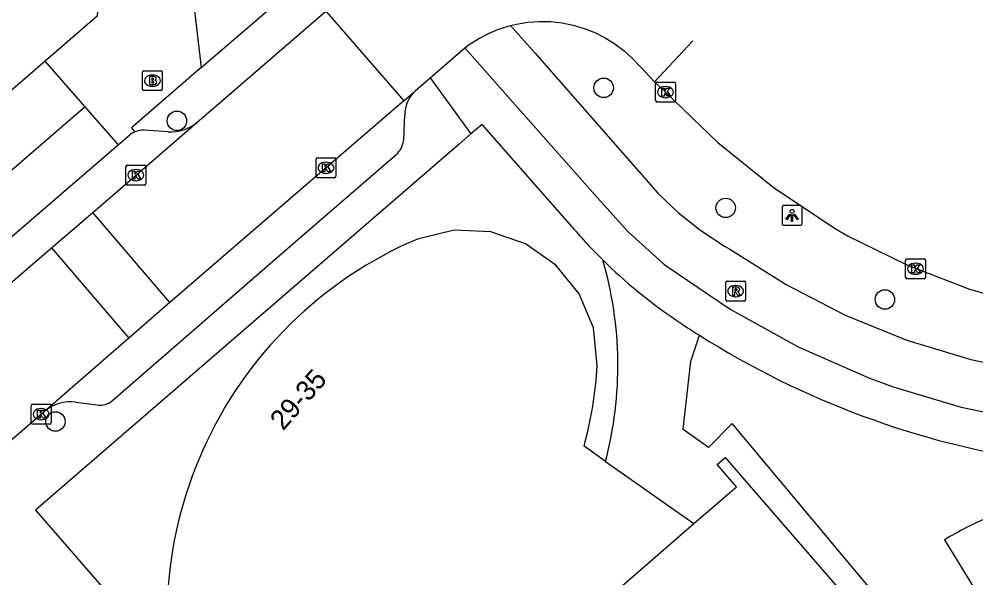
# Model space of a CAD drawing. Extents: x 160304 to 160954, y 383686 to 384161.
# Drawn here: x 160626.77 to 160674.85, y 384073.3 to 384101.35 of the extents above; entities that cross this region are included whole.
import ezdxf

# ---------------------------------------------------------------- set-up
doc = ezdxf.new("R2010")
doc.units = 0
for name, color, linetype in [('IMGEO_Boom', 7, 'Continuous'), ('IMGEO_Brandkraan', 7, 'Continuous'), ('IMGEO_Fietspad_open', 7, 'Continuous'), ('IMGEO_Groenvoorziening', 7, 'Continuous'), ('IMGEO_Kolk', 7, 'Continuous'), ('IMGEO_Lichtpunt', 7, 'Continuous'), ('IMGEO_Pand', 7, 'Continuous'), ('IMGEO_Pand_nummerreeks', 7, 'Continuous'), ('IMGEO_Parkeervlak_open', 7, 'Continuous'), ('IMGEO_Rijbaan_lokaal_gesloten', 7, 'Continuous'), ('IMGEO_Rijbaan_lokaal_open', 7, 'Continuous'), ('IMGEO_Rioolput', 7, 'Continuous'), ('IMGEO_Voetpad_open', 7, 'Continuous')]:
    doc.layers.add(name, color=color, linetype=linetype)

msp = doc.modelspace()

# ---------------------------------------------------------------- linework, layer by layer
at = {"layer": 'IMGEO_Boom'}
for centre in [(160656.145, 384097.906), (160634.7, 384096.249), (160662.279, 384091.877), (160670.281, 384087.275), (160628.593, 384081.15)]:
    msp.add_circle(centre, 0.489, dxfattribs=at)
at = {"layer": 'IMGEO_Brandkraan'}
for p, q in [((160632.965, 384097.841), (160632.965, 384098.693)), ((160633.04, 384098.767), (160633.892, 384098.767)), ((160633.966, 384098.693), (160633.966, 384097.841)), ((160633.453, 384098.547), (160633.478, 384098.547)), ((160633.892, 384097.767), (160633.04, 384097.767)), ((160633.476, 384097.987), (160633.451, 384097.987))]:
    msp.add_line(p, q, dxfattribs=at)
for points in [[(160632.965, 384097.841), (160632.965, 384098.693)], [(160633.04, 384098.767), (160633.892, 384098.767)], [(160633.966, 384098.693), (160633.966, 384097.841)], [(160633.313, 384098.467), (160633.313, 384098.067), (160633.526, 384098.067)], [(160633.544, 384098.467), (160633.313, 384098.467)], [(160633.492, 384098.386), (160633.438, 384098.386), (160633.438, 384098.31)], [(160633.438, 384098.31), (160633.491, 384098.31)], [(160633.5, 384098.234), (160633.438, 384098.234), (160633.438, 384098.153)], [(160633.438, 384098.153), (160633.5, 384098.153)], [(160633.892, 384097.767), (160633.04, 384097.767)]]:
    msp.add_lwpolyline(points, dxfattribs=at)
for centre, radius, start, end in [((160633.042, 384098.691), 0.0765, 91.552, 178.448), ((160633.042, 384098.691), 0.0765, 91.552, 178.448), ((160633.89, 384098.691), 0.0765, 1.552, 88.448), ((160633.89, 384098.691), 0.0765, 1.552, 88.448), ((160633.493, 384098.348), 0.0379, 267.8285, 90.9355), ((160633.501, 384098.193), 0.0404, 269.8759, 90.5077), ((160633.532, 384098.318), 0.251, 268.6676, 293.5347), ((160633.548, 384098.322), 0.145, 59.4692, 91.5367), ((160633.573, 384098.369), 0.0922, 285.5137, 58.1501), ((160633.578, 384098.177), 0.105, 301.3115, 78.989), ((160633.042, 384097.843), 0.0765, 181.552, 268.448), ((160633.042, 384097.843), 0.0765, 181.552, 268.448), ((160633.89, 384097.843), 0.0765, 271.552, 358.448), ((160633.89, 384097.843), 0.0765, 271.552, 358.448)]:
    msp.add_arc(centre, radius, start, end, dxfattribs=at)
for centre, major_axis, ratio, start_param, end_param in [((160633.452, 384098.267), (-0.387, 0.002), 0.722429, 4.712389, 7.853982), ((160633.477, 384098.267), (-0.39, 0.002), 0.717154, 1.570796, 4.712389)]:
    msp.add_ellipse(centre, major_axis=major_axis, ratio=ratio, start_param=start_param, end_param=end_param, dxfattribs=at)
at = {"layer": 'IMGEO_Fietspad_open'}
for points in [[(160649.164, 384099.919), (160651.061, 384097.773), (160655.833, 384092.374), (160657.402, 384090.664), (160659.117, 384089.1), (160659.287, 384088.96), (160662.513, 384086.785), (160665.921, 384084.906), (160669.482, 384083.34), (160670.705, 384082.887), (160674.115, 384081.867), (160677.602, 384081.155), (160681.139, 384080.757), (160683.047, 384080.675), (160686.908, 384080.775), (160690.745, 384081.22), (160692.291, 384081.499), (160695.606, 384082.262), (160698.718, 384083.296), (160702.089, 384084.748), (160703.545, 384085.49), (160706.986, 384087.498), (160745.191, 384111.169)], [(160651.47, 384101.039), (160652.68, 384099.661), (160657.931, 384093.682), (160658.875, 384092.612), (160659.912, 384091.63), (160661.031, 384090.745), (160662.226, 384089.963), (160662.487, 384089.812), (160665.315, 384088.022), (160668.291, 384086.492), (160671.392, 384085.234), (160674.593, 384084.257), (160677.868, 384083.571), (160678.196, 384083.519), (160681.775, 384083.159), (160685.373, 384083.121), (160688.959, 384083.404), (160692.208, 384083.943)]]:
    msp.add_lwpolyline(points, dxfattribs=at)
at = {"layer": 'IMGEO_Groenvoorziening'}
msp.add_lwpolyline([(160635.922, 384098.925), (160641.415, 384103.648), (160639.001, 384106.437)], dxfattribs=at)
at = {"layer": 'IMGEO_Kolk'}
for p, q in [((160658.755, 384097.265), (160658.755, 384098.117)), ((160658.83, 384098.191), (160659.682, 384098.191)), ((160659.756, 384098.117), (160659.756, 384097.265)), ((160659.243, 384097.971), (160659.268, 384097.971)), ((160659.682, 384097.191), (160658.83, 384097.191)), ((160659.266, 384097.411), (160659.241, 384097.411)), ((160641.692, 384093.464), (160641.692, 384094.316)), ((160641.767, 384094.39), (160642.619, 384094.39)), ((160642.693, 384094.316), (160642.693, 384093.464)), ((160632.138, 384093.097), (160632.138, 384093.949)), ((160632.213, 384094.023), (160633.065, 384094.023)), ((160632.626, 384093.803), (160632.651, 384093.803)), ((160633.139, 384093.949), (160633.139, 384093.097)), ((160642.18, 384094.17), (160642.205, 384094.17)), ((160642.619, 384093.39), (160641.767, 384093.39)), ((160642.203, 384093.61), (160642.178, 384093.61)), ((160633.065, 384093.023), (160632.213, 384093.023)), ((160632.649, 384093.243), (160632.624, 384093.243)), ((160671.323, 384088.396), (160671.323, 384089.248)), ((160671.398, 384089.322), (160672.25, 384089.322)), ((160671.811, 384089.102), (160671.836, 384089.102)), ((160672.324, 384089.248), (160672.324, 384088.396)), ((160671.834, 384088.542), (160671.809, 384088.542)), ((160672.25, 384088.322), (160671.398, 384088.322)), ((160627.375, 384081.093), (160627.375, 384081.945)), ((160627.45, 384082.019), (160628.302, 384082.019)), ((160627.863, 384081.799), (160627.888, 384081.799)), ((160628.376, 384081.945), (160628.376, 384081.093)), ((160628.302, 384081.019), (160627.45, 384081.019)), ((160627.886, 384081.239), (160627.861, 384081.239))]:
    msp.add_line(p, q, dxfattribs=at)
for points in [[(160658.755, 384097.265), (160658.755, 384098.117)], [(160658.83, 384098.191), (160659.682, 384098.191)], [(160659.756, 384098.117), (160659.756, 384097.265)], [(160659.076, 384097.891), (160659.199, 384097.891), (160659.199, 384097.74), (160659.329, 384097.891), (160659.493, 384097.891), (160659.347, 384097.74), (160659.5, 384097.491), (160659.348, 384097.491), (160659.263, 384097.655), (160659.199, 384097.588), (160659.199, 384097.491), (160659.076, 384097.491), (160659.076, 384097.891)], [(160659.682, 384097.191), (160658.83, 384097.191)], [(160641.692, 384093.464), (160641.692, 384094.316)], [(160641.767, 384094.39), (160642.619, 384094.39)], [(160642.693, 384094.316), (160642.693, 384093.464)], [(160632.138, 384093.097), (160632.138, 384093.949)], [(160632.213, 384094.023), (160633.065, 384094.023)], [(160633.139, 384093.949), (160633.139, 384093.097)], [(160642.013, 384094.09), (160642.136, 384094.09), (160642.136, 384093.939), (160642.266, 384094.09), (160642.43, 384094.09), (160642.284, 384093.939), (160642.437, 384093.69), (160642.285, 384093.69), (160642.2, 384093.854), (160642.136, 384093.787), (160642.136, 384093.69), (160642.013, 384093.69), (160642.013, 384094.09)], [(160632.459, 384093.723), (160632.582, 384093.723), (160632.582, 384093.572), (160632.712, 384093.723), (160632.876, 384093.723), (160632.73, 384093.572), (160632.883, 384093.323), (160632.731, 384093.323), (160632.646, 384093.487), (160632.582, 384093.42), (160632.582, 384093.323), (160632.459, 384093.323), (160632.459, 384093.723)], [(160642.619, 384093.39), (160641.767, 384093.39)], [(160633.065, 384093.023), (160632.213, 384093.023)], [(160671.323, 384088.396), (160671.323, 384089.248)], [(160671.398, 384089.322), (160672.25, 384089.322)], [(160671.644, 384089.022), (160671.767, 384089.022), (160671.767, 384088.871), (160671.897, 384089.022), (160672.061, 384089.022), (160671.915, 384088.871), (160672.068, 384088.622), (160671.916, 384088.622), (160671.831, 384088.786), (160671.767, 384088.719), (160671.767, 384088.622), (160671.644, 384088.622), (160671.644, 384089.022)], [(160672.324, 384089.248), (160672.324, 384088.396)], [(160672.25, 384088.322), (160671.398, 384088.322)], [(160627.375, 384081.093), (160627.375, 384081.945)], [(160627.45, 384082.019), (160628.302, 384082.019)], [(160628.376, 384081.945), (160628.376, 384081.093)], [(160627.696, 384081.719), (160627.819, 384081.719), (160627.819, 384081.568), (160627.949, 384081.719), (160628.113, 384081.719), (160627.967, 384081.568), (160628.12, 384081.319), (160627.968, 384081.319), (160627.883, 384081.483), (160627.819, 384081.416), (160627.819, 384081.319), (160627.696, 384081.319), (160627.696, 384081.719)], [(160628.302, 384081.019), (160627.45, 384081.019)]]:
    msp.add_lwpolyline(points, dxfattribs=at)
for centre, start, end in [((160658.832, 384098.115), 91.552, 178.448), ((160658.832, 384098.115), 91.552, 178.448), ((160659.68, 384098.115), 1.552, 88.448), ((160659.68, 384098.115), 1.552, 88.448), ((160658.832, 384097.267), 181.552, 268.448), ((160658.832, 384097.267), 181.552, 268.448), ((160659.68, 384097.267), 271.552, 358.448), ((160659.68, 384097.267), 271.552, 358.448), ((160641.769, 384094.314), 91.552, 178.448), ((160641.769, 384094.314), 91.552, 178.448), ((160642.617, 384094.314), 1.552, 88.448), ((160642.617, 384094.314), 1.552, 88.448), ((160632.215, 384093.947), 91.552, 178.448), ((160632.215, 384093.947), 91.552, 178.448), ((160633.063, 384093.947), 1.552, 88.448), ((160633.063, 384093.947), 1.552, 88.448), ((160641.769, 384093.466), 181.552, 268.448), ((160641.769, 384093.466), 181.552, 268.448), ((160642.617, 384093.466), 271.552, 358.448), ((160642.617, 384093.466), 271.552, 358.448), ((160632.215, 384093.099), 181.552, 268.448), ((160632.215, 384093.099), 181.552, 268.448), ((160633.063, 384093.099), 271.552, 358.448), ((160633.063, 384093.099), 271.552, 358.448), ((160671.4, 384089.246), 91.552, 178.448), ((160671.4, 384089.246), 91.552, 178.448), ((160672.248, 384089.246), 1.552, 88.448), ((160672.248, 384089.246), 1.552, 88.448), ((160671.4, 384088.398), 181.552, 268.448), ((160671.4, 384088.398), 181.552, 268.448), ((160672.248, 384088.398), 271.552, 358.448), ((160672.248, 384088.398), 271.552, 358.448), ((160627.452, 384081.943), 91.552, 178.448), ((160627.452, 384081.943), 91.552, 178.448), ((160628.3, 384081.943), 1.552, 88.448), ((160628.3, 384081.943), 1.552, 88.448), ((160627.452, 384081.095), 181.552, 268.448), ((160627.452, 384081.095), 181.552, 268.448), ((160628.3, 384081.095), 271.552, 358.448), ((160628.3, 384081.095), 271.552, 358.448)]:
    msp.add_arc(centre, 0.0765, start, end, dxfattribs=at)
for centre, major_axis, ratio, start_param, end_param in [((160659.242, 384097.691), (-0.387, 0.002), 0.722429, 4.712389, 7.853982), ((160659.267, 384097.691), (-0.39, 0.002), 0.717154, 1.570796, 4.712389), ((160632.625, 384093.523), (-0.387, 0.002), 0.722429, 4.712389, 7.853982), ((160632.65, 384093.523), (-0.39, 0.002), 0.717154, 1.570796, 4.712389), ((160642.179, 384093.89), (-0.387, 0.002), 0.722429, 4.712389, 7.853982), ((160642.204, 384093.89), (-0.39, 0.002), 0.717154, 1.570796, 4.712389), ((160671.81, 384088.822), (-0.387, 0.002), 0.722429, 4.712389, 7.853982), ((160671.835, 384088.822), (-0.39, 0.002), 0.717154, 1.570796, 4.712389), ((160627.862, 384081.519), (-0.387, 0.002), 0.722429, 4.712389, 7.853982), ((160627.887, 384081.519), (-0.39, 0.002), 0.717154, 1.570796, 4.712389)]:
    msp.add_ellipse(centre, major_axis=major_axis, ratio=ratio, start_param=start_param, end_param=end_param, dxfattribs=at)
at = {"layer": 'IMGEO_Lichtpunt'}
for p, q in [((160665.12, 384091.905), (160665.12, 384091.098)), ((160665.12, 384091.905), (160665.12, 384091.098)), ((160666.022, 384092), (160665.214, 384092)), ((160666.022, 384092), (160665.214, 384092)), ((160666.116, 384091.098), (160666.116, 384091.905)), ((160666.116, 384091.098), (160666.116, 384091.905)), ((160665.214, 384091.004), (160666.022, 384091.004)), ((160665.214, 384091.004), (160666.022, 384091.004))]:
    msp.add_line(p, q, dxfattribs=at)
for points in [[(160665.494, 384091.569), (160665.533, 384091.541), (160665.345, 384091.279), (160665.307, 384091.306), (160665.494, 384091.569)], [(160665.596, 384091.521), (160665.643, 384091.521), (160665.643, 384091.199), (160665.596, 384091.199), (160665.596, 384091.521)], [(160665.706, 384091.541), (160665.744, 384091.568), (160665.931, 384091.306), (160665.892, 384091.278), (160665.706, 384091.541)]]:
    msp.add_lwpolyline(points, dxfattribs=at)
msp.add_circle((160665.619, 384091.703), 0.0994, dxfattribs=at)
for centre, start, end in [((160665.214, 384091.905), 90, 180), ((160665.214, 384091.905), 90, 180), ((160666.022, 384091.905), 0, 90), ((160666.022, 384091.905), 0, 90), ((160665.214, 384091.098), 180, 270), ((160665.214, 384091.098), 180, 270), ((160666.022, 384091.098), 270, 0), ((160666.022, 384091.098), 270, 360)]:
    msp.add_arc(centre, 0.0946, start, end, dxfattribs=at)
at = {"layer": 'IMGEO_Pand'}
for points in [[(160628.822, 384108.391), (160631.004, 384105.864), (160630.909, 384104.573), (160630.778, 384102.778), (160630.684, 384101.501), (160628.076, 384099.249)], [(160628.076, 384099.249), (160622.188, 384094.164)], [(160655.828, 384083.955), (160655.628, 384085.846), (160654.922, 384087.56), (160653.735, 384088.994), (160652.213, 384090.08), (160650.476, 384090.677), (160648.64, 384090.764), (160646.792, 384090.313)], [(160656.239, 384079.146), (160655.159, 384079.904)], [(160660.687, 384076.023), (160662.817, 384077.869), (160661.847, 384078.987), (160662.262, 384079.347), (160681.221, 384057.468)], [(160656.239, 384079.146), (160660.687, 384076.023)], [(160652.212, 384068.681), (160660.687, 384076.023)]]:
    msp.add_lwpolyline(points, dxfattribs=at)
for centre, radius, start, end in [((160654.746, 384071.51), 20.416, 112.9306, 134.6561), ((160654.321, 384071.671), 20.004, 134.1126, 156.3165), ((160635.738, 384085.192), 20.128, 344.7685, 356.4766), ((160654.641, 384071.313), 20.442, 155.7594, 176.7757)]:
    msp.add_arc(centre, radius, start, end, dxfattribs=at)
at = {"layer": 'IMGEO_Parkeervlak_open'}
msp.add_lwpolyline([(160634.26, 384095.688), (160633.054, 384095.776)], dxfattribs=at)
for centre, radius, start, end in [((160634.365, 384097.8), 2.114, 267.1511, 309.3618), ((160632.983, 384094.763), 1.015, 85.9965, 112.9679)]:
    msp.add_arc(centre, radius, start, end, dxfattribs=at)
at = {"layer": 'IMGEO_Rijbaan_lokaal_gesloten'}
msp.add_lwpolyline([(160658.71, 384098.212), (160659.26, 384097.689), (160661.892, 384095.157), (160664.741, 384092.87), (160667.782, 384090.847), (160668.402, 384090.48), (160671.412, 384089.001), (160674.542, 384087.796), (160677.768, 384086.876), (160677.977, 384086.827), (160681.153, 384086.21), (160684.372, 384085.878), (160687.607, 384085.836), (160690.834, 384086.083), (160691.863, 384086.223)], dxfattribs=at)
at = {"layer": 'IMGEO_Rijbaan_lokaal_open'}
for points in [[(160635.706, 384096.165), (160639.359, 384099.312), (160642.177, 384101.752)], [(160642.177, 384101.752), (160646.106, 384097.257)], [(160649.164, 384099.919), (160649.387, 384100.082), (160649.873, 384100.39), (160650.385, 384100.654), (160650.919, 384100.871), (160651.47, 384101.039)], [(160651.47, 384101.039), (160651.765, 384101.108), (160652.333, 384101.199), (160652.908, 384101.24), (160653.484, 384101.229), (160654.056, 384101.167), (160654.621, 384101.054), (160655.173, 384100.891), (160655.708, 384100.68), (160656.223, 384100.421), (160656.712, 384100.117), (160657.172, 384099.771), (160657.6, 384099.385), (160657.991, 384098.963), (160658.71, 384098.212)], [(160658.71, 384098.212), (160660.635, 384100.26)], [(160647.422, 384098.401), (160649.164, 384099.919)], [(160646.618, 384097.702), (160646.697, 384097.77), (160647.422, 384098.401)], [(160646.106, 384097.257), (160646.618, 384097.702)], [(160646.106, 384097.257), (160639.1, 384091.232), (160634.351, 384087.123)], [(160630.468, 384091.653), (160635.706, 384096.165)], [(160628.391, 384089.864), (160630.468, 384091.653)], [(160634.351, 384087.123), (160630.468, 384091.653)], [(160597.427, 384063.191), (160628.391, 384089.864)], [(160628.391, 384089.864), (160632.284, 384085.335)], [(160634.351, 384087.123), (160632.284, 384085.335)], [(160632.284, 384085.335), (160628.038, 384081.66)], [(160673.275, 384075.21), (160679.603, 384064.881), (160684.384, 384056.924), (160684.307, 384056.808), (160683.435, 384056.801), (160683.051, 384057.063), (160670.643, 384071.435), (160662.613, 384081.053), (160661.415, 384079.839), (160660.141, 384080.752), (160660.534, 384084.173), (160660.963, 384085.478)], [(160628.038, 384081.66), (160625.278, 384079.272)]]:
    msp.add_lwpolyline(points, dxfattribs=at)
for centre, radius, start, end in [((160674.156, 384107.57), 25.712, 225.4007, 235.9984), ((160638.001, 384083.958), 18.862, 345.2201, 16.3317), ((160683.964, 384121.926), 43.098, 235.8611, 237.7454), ((160684.786, 384055.682), 22.668, 114.1374, 120.5165)]:
    msp.add_arc(centre, radius, start, end, dxfattribs=at)
at = {"layer": 'IMGEO_Rioolput'}
for p, q in [((160662.281, 384087.272), (160662.281, 384088.124)), ((160662.356, 384088.198), (160663.208, 384088.198)), ((160663.282, 384088.124), (160663.282, 384087.272)), ((160662.769, 384087.978), (160662.794, 384087.978)), ((160663.208, 384087.198), (160662.356, 384087.198)), ((160662.792, 384087.418), (160662.767, 384087.418))]:
    msp.add_line(p, q, dxfattribs=at)
for points in [[(160662.281, 384087.272), (160662.281, 384088.124)], [(160662.356, 384088.198), (160663.208, 384088.198)], [(160663.282, 384088.124), (160663.282, 384087.272)], [(160662.87, 384087.896), (160662.618, 384087.898), (160662.618, 384087.498)], [(160662.618, 384087.498), (160662.742, 384087.498), (160662.742, 384087.66), (160662.753, 384087.66)], [(160662.796, 384087.817), (160662.742, 384087.817), (160662.742, 384087.736)], [(160662.742, 384087.736), (160662.794, 384087.736)], [(160662.8, 384087.631), (160662.871, 384087.498), (160663.011, 384087.498), (160662.946, 384087.624)], [(160663.208, 384087.198), (160662.356, 384087.198)]]:
    msp.add_lwpolyline(points, dxfattribs=at)
for centre, radius, start, end in [((160662.358, 384088.122), 0.0765, 91.552, 178.448), ((160662.358, 384088.122), 0.0765, 91.552, 178.448), ((160663.206, 384088.122), 0.0765, 1.552, 88.448), ((160663.206, 384088.122), 0.0765, 1.552, 88.448), ((160662.752, 384087.607), 0.0533, 26.0293, 88.6989), ((160662.778, 384087.925), 0.19, 274.7715, 282.9687), ((160662.802, 384087.721), 0.0964, 77.0061, 93.1865), ((160662.816, 384087.778), 0.0378, 276.6634, 79.6772), ((160662.869, 384087.786), 0.109, 350.3612, 89.416), ((160662.867, 384087.786), 0.112, 277.5842, 350.9817), ((160662.851, 384087.571), 0.108, 29.5134, 73.7905), ((160662.358, 384087.274), 0.0765, 181.552, 268.448), ((160662.358, 384087.274), 0.0765, 181.552, 268.448), ((160663.206, 384087.274), 0.0765, 271.552, 358.448), ((160663.206, 384087.274), 0.0765, 271.552, 358.448)]:
    msp.add_arc(centre, radius, start, end, dxfattribs=at)
for centre, major_axis, ratio, start_param, end_param in [((160662.768, 384087.698), (-0.387, 0.002), 0.722429, 4.712389, 7.853982), ((160662.793, 384087.698), (-0.39, 0.002), 0.717154, 1.570796, 4.712389)]:
    msp.add_ellipse(centre, major_axis=major_axis, ratio=ratio, start_param=start_param, end_param=end_param, dxfattribs=at)
at = {"layer": 'IMGEO_Voetpad_open'}
for points in [[(160639.001, 384106.437), (160635.4, 384103.363), (160635.922, 384098.925)], [(160630.096, 384096.946), (160628.076, 384099.249)], [(160635.922, 384098.925), (160632.417, 384095.895), (160632.587, 384095.698)], [(160647.422, 384098.401), (160649.475, 384095.588)], [(160630.096, 384096.946), (160594.287, 384066.063)], [(160631.761, 384095.048), (160630.096, 384096.946)], [(160646.101, 384095.315), (160646.146, 384096.544)], [(160654.562, 384090.921), (160650.034, 384096.071), (160649.475, 384095.588)], [(160649.475, 384095.588), (160648.883, 384095.078), (160627.585, 384076.699), (160631.258, 384072.477), (160631.506, 384072.106)], [(160632.328, 384095.537), (160631.761, 384095.048)], [(160631.761, 384095.048), (160598.394, 384066.298)], [(160631.485, 384082.215), (160640.395, 384089.947), (160645.798, 384094.631)], [(160629.622, 384082.129), (160630.692, 384081.98)]]:
    msp.add_lwpolyline(points, dxfattribs=at)
for centre, radius, start, end in [((160647.893, 384096.507), 1.747, 136.8579, 178.7905), ((160632.988, 384094.764), 1.017, 113.24, 130.492), ((160644.965, 384095.409), 1.14, 316.9561, 355.2589), ((160674.547, 384107.929), 26.243, 220.3978, 225.3415), ((160684.416, 384122.638), 43.942, 237.7424, 261.6833), ((160630.829, 384082.974), 1.003, 262.1571, 310.8566), ((160629.381, 384080.034), 2.109, 83.4356, 129.551)]:
    msp.add_arc(centre, radius, start, end, dxfattribs=at)

# ---------------------------------------------------------------- texts
at = {"layer": 'IMGEO_Pand_nummerreeks'}
msp.add_text('29-35', height=1, rotation=48.7071, dxfattribs=at).set_placement((160640.037, 384080.653))

doc.saveas('drawing.dxf')
